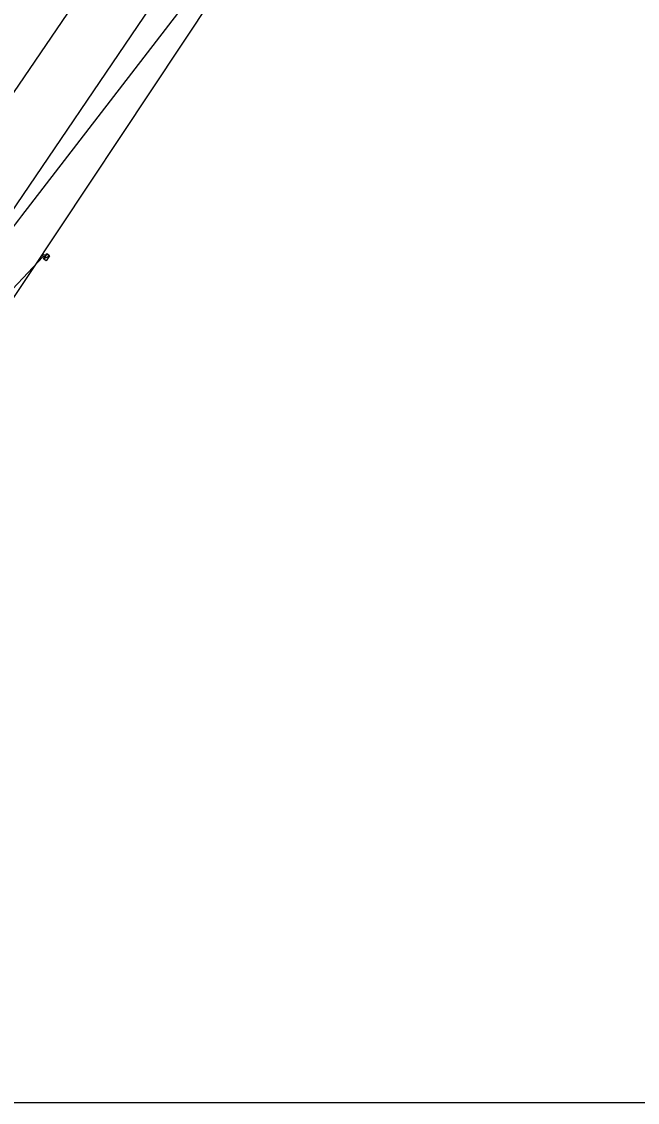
# Model space of a CAD drawing. Extents: x -264222 to -263592, y -1242345 to -1242048.
# Drawn here: x -263782.2 to -263730.7, y -1242344.9 to -1242254.6 of the extents above; entities that cross this region are included whole.
import ezdxf

# ---------------------------------------------------------------- set-up
doc = ezdxf.new("R2010")
doc.units = 0
doc.layers.add('KFA_2D_SITUACIA_DSP', color=7, linetype='Continuous')
doc.layers.add('RAM_NA_TLAC_1-500', color=7, linetype='Continuous')

msp = doc.modelspace()

# ---------------------------------------------------------------- linework, layer by layer
at = {"layer": 'KFA_2D_SITUACIA_DSP'}
for p, q in [((-263822.88, -1242337.914), (-263734.49, -1242204.937)), ((-263794.898, -1242288.032), (-263742.736, -1242211.145)), ((-263798.899, -1242284.125), (-263751.864, -1242215.081)), ((-263752.521, -1242232.37), (-263782.166, -1242270.821)), ((-263780.34, -1242274.426), (-263780.062, -1242274.011)), ((-263780.062, -1242274.011), (-263780.34, -1242274.426)), ((-263780.062, -1242274.011), (-263779.821, -1242274.173)), ((-263779.821, -1242274.173), (-263780.062, -1242274.011)), ((-263780.353, -1242274.236), (-263808.248, -1242303.783)), ((-263780.34, -1242274.426), (-263779.821, -1242274.173)), ((-263780.34, -1242274.426), (-263779.821, -1242274.173)), ((-263780.099, -1242274.588), (-263780.34, -1242274.426)), ((-263779.821, -1242274.173), (-263780.099, -1242274.588))]:
    msp.add_line(p, q, dxfattribs=at)
msp.add_circle((-263780.284, -1242274.163), 0.1, dxfattribs=at)
msp.add_arc((-263742.568, -1242301.35), 50, 142.36875, 146.39918, dxfattribs=at)
at = {"layer": 'RAM_NA_TLAC_1-500'}
msp.add_lwpolyline([(-264221.898, -1242344.938), (-263591.898, -1242344.938), (-263591.898, -1242047.938), (-264221.898, -1242047.938)], close=True, dxfattribs=at)

doc.saveas('drawing.dxf')
